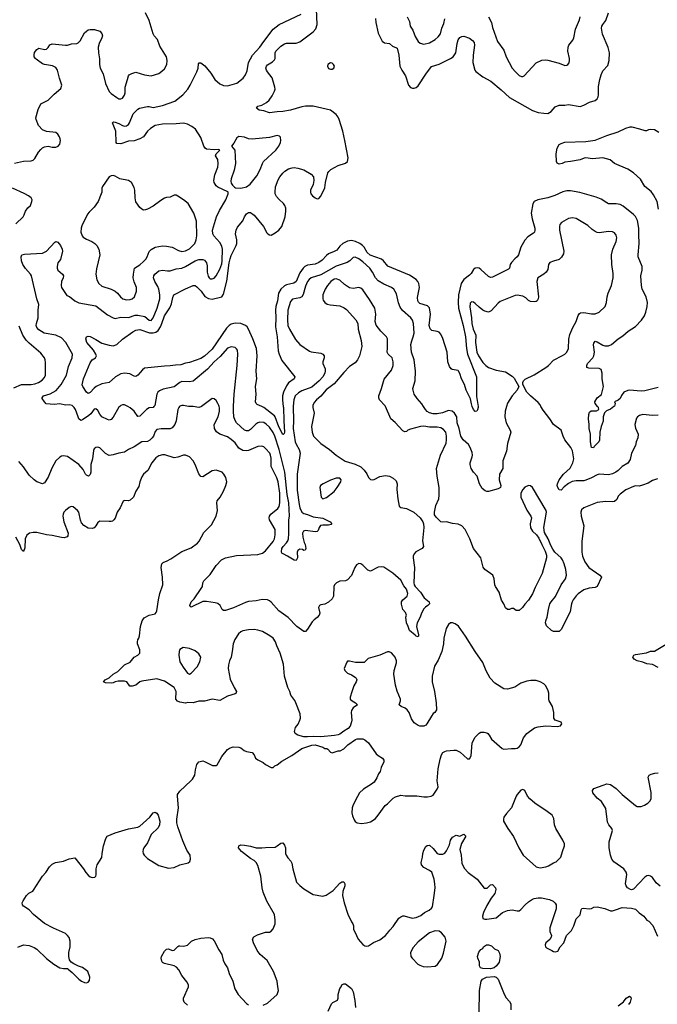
# Model space of a CAD drawing. Header units: inches. Extents: x 2001573 to 2220545, y 644482 to 846830.
# Tile 700 of 755: x 2172250 to 2178940, y 773727 to 784059. Entities that reach past the tile are written whole.
import ezdxf

# ---------------------------------------------------------------- set-up
doc = ezdxf.new("R2010")
doc.units = ezdxf.units.IN
doc.header["$MEASUREMENT"] = 0
doc.layers.add('C1777', color=7, linetype='Continuous')
doc.layers.add('C1778', color=7, linetype='Continuous')

msp = doc.modelspace()

# ---------------------------------------------------------------- linework, layer by layer
at = {"layer": 'C1777', "color": 5}
for points, elevation in [([(2173927, 780000), (2173918, 779990), (2173910, 779970), (2173890, 779850), (2173876, 779810), (2173850, 779775), (2173830, 779765), (2173735, 779765), (2173690, 779757), (2173670, 779737), (2173655, 779690), (2173641, 779670), (2173614, 779646), (2173590, 779634), (2173530, 779629), (2173450, 779575), (2173390, 779547), (2173350, 779521), (2173290, 779511), (2173230, 779491), (2173190, 779487), (2173150, 779506), (2173090, 779566), (2173070, 779574), (2173049, 779571), (2173030, 779556), (2173023, 779537), (2173014, 779450), (2172998, 779390), (2172998, 779310), (2172990, 779286), (2172971, 779269), (2172950, 779279), (2172940, 779290), (2172917, 779337), (2172869, 779390), (2172750, 779475), (2172710, 779483), (2172690, 779479), (2172670, 779469), (2172629, 779431), (2172586, 779354), (2172550, 779259), (2172510, 779199), (2172490, 779189), (2172430, 779210), (2172401, 779230), (2172350, 779280), (2172290, 779367), (2172241, 779421)], 360), ([(2173299, 780000), (2173290, 779992), (2173230, 779887), (2173210, 779865), (2173190, 779857), (2173170, 779862), (2173110, 779891), (2173090, 779918), (2173070, 779959), (2173050, 779975), (2173030, 779971), (2172996, 779924), (2172975, 779905), (2172910, 779859), (2172890, 779852), (2172871, 779871), (2172862, 779890), (2172836, 779970), (2172823, 779990), (2172811, 780000)], 340), ([(2173659, 780000), (2173650, 779991), (2173610, 779985), (2173579, 779970), (2173510, 779898), (2173490, 779894), (2173450, 779950), (2173410, 779987), (2173384, 780000)], 340), ([(2175326, 780000), (2175326, 779990), (2175340, 779930), (2175311, 779790), (2175320, 779730), (2175333, 779690), (2175410, 779610), (2175499, 779550), (2175570, 779490), (2175666, 779426), (2175770, 779396), (2175830, 779365), (2175865, 779330), (2175892, 779292), (2175910, 779256), (2175930, 779235), (2175950, 779231), (2175970, 779235), (2176030, 779264), (2176090, 779275), (2176130, 779270), (2176170, 779248), (2176199, 779219), (2176210, 779190), (2176207, 779130), (2176216, 779030), (2176233, 778953), (2176250, 778941), (2176310, 778930), (2176387, 778890), (2176451, 778831), (2176480, 778790), (2176488, 778770), (2176490, 778730), (2176476, 778590), (2176487, 778530), (2176472, 778508), (2176405, 778475), (2176388, 778452), (2176380, 778430), (2176379, 778410), (2176392, 778310), (2176385, 778150), (2176389, 778129), (2176401, 778110), (2176456, 778050), (2176493, 777993), (2176546, 777950), (2176551, 777930), (2176534, 777910), (2176507, 777893), (2176487, 777873), (2176461, 777819), (2176452, 777790), (2176421, 777730), (2176415, 777690), (2176435, 777605), (2176436, 777590), (2176430, 777582), (2176410, 777589), (2176401, 777601), (2176339, 777650), (2176327, 777690), (2176307, 777730), (2176301, 777790), (2176309, 777810), (2176298, 777838), (2176269, 777870), (2176256, 777924), (2176255, 777950), (2176269, 777971), (2176315, 778010), (2176323, 778037), (2176310, 778082), (2176279, 778119), (2176250, 778177), (2176167, 778250), (2176070, 778313), (2176050, 778318), (2176010, 778314), (2175930, 778272), (2175902, 778282), (2175850, 778336), (2175830, 778350), (2175809, 778351), (2175783, 778337), (2175768, 778312), (2175733, 778227), (2175690, 778182), (2175670, 778170), (2175610, 778168), (2175573, 778150), (2175552, 778130), (2175545, 778110), (2175542, 778010), (2175530, 777982), (2175490, 777946), (2175453, 777927), (2175410, 777919), (2175396, 777910), (2175387, 777890), (2175399, 777830), (2175391, 777810), (2175370, 777784), (2175339, 777761), (2175320, 777740), (2175270, 777663), (2175250, 777640), (2175230, 777638), (2175158, 777690), (2175066, 777786), (2174970, 777857), (2174890, 777946), (2174870, 777961), (2174850, 777970), (2174793, 777973), (2174730, 777960), (2174650, 777952), (2174618, 777942), (2174494, 777886), (2174410, 777858), (2174390, 777859), (2174374, 777870), (2174353, 777913), (2174330, 777933), (2174301, 777941), (2174210, 777955), (2174170, 777952), (2174050, 777895), (2174040, 777900), (2174036, 777910), (2174050, 777950), (2174080, 777980), (2174155, 778090), (2174167, 778110), (2174173, 778150), (2174183, 778170), (2174250, 778237), (2174310, 778331), (2174369, 778390), (2174410, 778410), (2174524, 778436), (2174750, 778448), (2174798, 778462), (2174830, 778485), (2174910, 778582), (2174922, 778610), (2174930, 778652), (2174929, 778709), (2174871, 778810), (2174866, 778830), (2174870, 778850), (2174884, 778870), (2174958, 778930), (2174971, 778950), (2174979, 778990), (2174978, 779090), (2174961, 779210), (2174948, 779250), (2174887, 779370), (2174890, 779458), (2174883, 779490), (2174873, 779510), (2174830, 779560), (2174810, 779576), (2174790, 779584), (2174750, 779579), (2174650, 779538), (2174630, 779535), (2174590, 779539), (2174550, 779564), (2174510, 779617), (2174470, 779655), (2174430, 779682), (2174350, 779711), (2174315, 779735), (2174295, 779770), (2174291, 779810), (2174332, 779890), (2174345, 779950), (2174345, 779985), (2174342, 780000)], 360), ([(2174157, 780000), (2174150, 779995), (2174130, 779990), (2174070, 780000), (2174060, 780000)], 360), ([(2175118, 780000), (2175123, 779850), (2175121, 779770), (2175141, 779630), (2175150, 779604), (2175181, 779550), (2175193, 779510), (2175161, 779290), (2175163, 779123), (2175182, 778970), (2175190, 778936), (2175210, 778890), (2175230, 778877), (2175270, 778867), (2175330, 778843), (2175430, 778829), (2175507, 778790), (2175526, 778770), (2175519, 778761), (2175490, 778754), (2175430, 778756), (2175407, 778750), (2175393, 778730), (2175382, 778698), (2175370, 778687), (2175350, 778684), (2175250, 778698), (2175228, 778692), (2175218, 778670), (2175220, 778630), (2175234, 778574), (2175246, 778550), (2175252, 778510), (2175250, 778498), (2175247, 778493), (2175230, 778490), (2175218, 778498), (2175190, 778504), (2175170, 778490), (2175160, 778470), (2175164, 778410), (2175150, 778385), (2175130, 778387), (2175059, 778430), (2175013, 778453), (2175002, 778462), (2174996, 778476), (2175001, 778510), (2175013, 778530), (2175051, 778570), (2175063, 778590), (2175069, 778611), (2175074, 778666), (2175074, 778810), (2175080, 778850), (2175075, 778990), (2175058, 779078), (2175032, 779312), (2174974, 779550), (2174928, 779690), (2174910, 779726), (2174870, 779784), (2174836, 779816), (2174810, 779831), (2174770, 779834), (2174750, 779828), (2174727, 779813), (2174670, 779759), (2174650, 779746), (2174630, 779744), (2174610, 779750), (2174526, 779830), (2174510, 779854), (2174497, 779890), (2174493, 779950), (2174495, 780000)], 340), ([(2175015, 780000), (2175017, 779990), (2175020, 779850), (2175030, 779730), (2175024, 779716), (2175013, 779707), (2175010, 779706), (2174970, 779787), (2174931, 779891), (2174922, 779902), (2174811, 779991), (2174791, 780000)], 320), ([(2178941, 779239), (2178890, 779223), (2178843, 779197), (2178786, 779174), (2178750, 779165), (2178710, 779167), (2178690, 779162), (2178610, 779124), (2178550, 779080), (2178530, 779060), (2178515, 779025), (2178490, 779003), (2178470, 778998), (2178398, 779002), (2178310, 778991), (2178170, 778936), (2178146, 778914), (2178139, 778890), (2178141, 778850), (2178168, 778748), (2178148, 778588), (2178150, 778470), (2178156, 778430), (2178179, 778370), (2178223, 778310), (2178339, 778230), (2178355, 778210), (2178309, 778111), (2178290, 778101), (2178226, 778094), (2178170, 778077), (2178110, 778034), (2178090, 778012), (2178057, 777970), (2178048, 777950), (2178041, 777930), (2178026, 777850), (2177936, 777664), (2177910, 777639), (2177850, 777639), (2177829, 777650), (2177779, 777699), (2177768, 777728), (2177770, 777750), (2177786, 777790), (2177798, 777870), (2177814, 777930), (2177825, 777950), (2177873, 778007), (2177930, 778128), (2177978, 778190), (2177987, 778230), (2177982, 778290), (2177963, 778350), (2177944, 778390), (2177930, 778412), (2177865, 778470), (2177843, 778503), (2177822, 778542), (2177794, 778610), (2177757, 778677), (2177750, 778730), (2177778, 778890), (2177774, 778910), (2177630, 779149), (2177610, 779169), (2177590, 779171), (2177550, 779152), (2177530, 779129), (2177510, 779090), (2177509, 779050), (2177570, 778911), (2177614, 778850), (2177619, 778830), (2177607, 778770), (2177610, 778726), (2177630, 778691), (2177673, 778653), (2177699, 778619), (2177727, 778550), (2177763, 778483), (2177778, 778438), (2177778, 778410), (2177731, 778249), (2177658, 778102), (2177630, 778033), (2177590, 777969), (2177550, 777925), (2177526, 777890), (2177490, 777858), (2177458, 777858), (2177430, 777879), (2177410, 777879), (2177390, 777869), (2177370, 777869), (2177347, 777887), (2177329, 777930), (2177306, 777966), (2177281, 778050), (2177243, 778110), (2177236, 778130), (2177229, 778190), (2177213, 778230), (2177130, 778289), (2177113, 778313), (2177087, 778410), (2177012, 778510), (2176973, 778610), (2176926, 778710), (2176890, 778746), (2176850, 778766), (2176790, 778772), (2176730, 778788), (2176690, 778785), (2176670, 778791), (2176619, 778839), (2176604, 778864), (2176603, 778890), (2176618, 778962), (2176647, 779030), (2176652, 779070), (2176651, 779150), (2176630, 779270), (2176625, 779350), (2176666, 779490), (2176725, 779615), (2176730, 779650), (2176730, 779690), (2176720, 779730), (2176698, 779758), (2176670, 779776), (2176630, 779784), (2176550, 779784), (2176490, 779794), (2176456, 779790), (2176350, 779763), (2176321, 779750), (2176310, 779739), (2176290, 779733), (2176270, 779746), (2176190, 779832), (2176144, 779870), (2176089, 780000)], 360), ([(2177357, 780000), (2177344, 779950), (2177342, 779890), (2177355, 779830), (2177396, 779750), (2177402, 779730), (2177367, 779610), (2177357, 779530), (2177321, 779430), (2177318, 779350), (2177285, 779290), (2177281, 779230), (2177297, 779170), (2177295, 779150), (2177270, 779136), (2177170, 779107), (2177150, 779109), (2177135, 779115), (2177101, 779141), (2177076, 779190), (2177051, 779270), (2177010, 779309), (2176988, 779348), (2176975, 779390), (2176977, 779410), (2176999, 779470), (2177002, 779490), (2176998, 779518), (2176977, 779570), (2176960, 779600), (2176904, 779650), (2176879, 779690), (2176860, 779770), (2176840, 779830), (2176836, 779890), (2176814, 779930), (2176787, 779950), (2176750, 779957), (2176685, 779935), (2176630, 779924), (2176590, 779922), (2176550, 779932), (2176527, 779947), (2176508, 779968), (2176487, 780000)], 340), ([(2177059, 780000), (2177060, 779990), (2177055, 779965), (2177048, 779952), (2177030, 779949), (2177010, 779970), (2176999, 780000)], 320), ([(2178950, 779908), (2178890, 779905), (2178790, 779916), (2178753, 779907), (2178731, 779890), (2178723, 779877), (2178706, 779810), (2178712, 779772), (2178738, 779710), (2178735, 779670), (2178720, 779630), (2178711, 779589), (2178670, 779510), (2178655, 779445), (2178630, 779404), (2178570, 779370), (2178530, 779328), (2178506, 779310), (2178470, 779292), (2178430, 779282), (2178330, 779288), (2178310, 779284), (2178250, 779250), (2178190, 779225), (2178170, 779220), (2178090, 779218), (2178048, 779212), (2178007, 779193), (2177963, 779157), (2177930, 779121), (2177910, 779127), (2177895, 779150), (2177890, 779170), (2177892, 779190), (2177911, 779230), (2177956, 779290), (2178026, 779354), (2178054, 779410), (2178063, 779450), (2178050, 779535), (2178032, 779570), (2177971, 779650), (2177951, 779690), (2177931, 779751), (2177850, 779812), (2177811, 779871), (2177741, 779961), (2177719, 780000)], 340), ([(2178484, 780000), (2178450, 779973), (2178407, 779953), (2178385, 779935), (2178372, 779890), (2178373, 779847), (2178350, 779790), (2178339, 779730), (2178335, 779645), (2178328, 779630), (2178279, 779581), (2178270, 779566), (2178250, 779568), (2178241, 779630), (2178241, 779710), (2178227, 779770), (2178226, 779810), (2178218, 779870), (2178223, 779917), (2178230, 779942), (2178246, 779954), (2178304, 779956), (2178326, 779970), (2178324, 779990), (2178314, 780000)], 320), ([(2172230, 774325), (2172290, 774351), (2172350, 774343), (2172403, 774323), (2172430, 774307), (2172530, 774206), (2172608, 774148), (2172670, 774111), (2172710, 774101), (2172750, 774101), (2172757, 774097), (2172801, 774061), (2172871, 773990), (2172898, 773970), (2172930, 773955), (2172950, 773951), (2172970, 773958), (2172982, 773978), (2172986, 774010), (2172965, 774070), (2172910, 774113), (2172867, 774127), (2172818, 774150), (2172789, 774169), (2172774, 774194), (2172764, 774230), (2172764, 774270), (2172779, 774330), (2172781, 774390), (2172770, 774429), (2172753, 774450), (2172730, 774470), (2172604, 774524), (2172510, 774575), (2172394, 774670), (2172350, 774719), (2172290, 774755), (2172279, 774770), (2172277, 774790), (2172286, 774814), (2172322, 774870), (2172346, 774894), (2172386, 774914), (2172396, 774924), (2172489, 775070), (2172524, 775110), (2172563, 775170), (2172590, 775197), (2172626, 775214), (2172710, 775230), (2172768, 775252), (2172830, 775264), (2172919, 775150), (2172943, 775110), (2172970, 775081), (2172990, 775066), (2173010, 775058), (2173039, 775061), (2173049, 775071), (2173054, 775086), (2173054, 775150), (2173064, 775190), (2173112, 775268), (2173115, 775310), (2173130, 775390), (2173154, 775466), (2173169, 775490), (2173250, 775525), (2173390, 775567), (2173490, 775585), (2173510, 775597), (2173615, 775690), (2173650, 775737), (2173670, 775743), (2173690, 775731), (2173704, 775710), (2173721, 775650), (2173717, 775610), (2173703, 775577), (2173631, 775509), (2173590, 775422), (2173554, 775370), (2173545, 775350), (2173542, 775330), (2173546, 775310), (2173557, 775290), (2173590, 775256), (2173710, 775182), (2173810, 775156), (2173870, 775164), (2173930, 775191), (2174018, 775210), (2174034, 775226), (2174042, 775250), (2174037, 775290), (2174005, 775345), (2173963, 775443), (2173908, 775588), (2173899, 775630), (2173897, 775670), (2173917, 775790), (2173904, 775910), (2173907, 775930), (2173930, 775964), (2174047, 776070), (2174062, 776090), (2174086, 776130), (2174094, 776186), (2174110, 776242), (2174129, 776271), (2174170, 776281), (2174190, 776276), (2174274, 776234), (2174310, 776231), (2174321, 776239), (2174337, 776263), (2174372, 776328), (2174430, 776399), (2174450, 776415), (2174490, 776427), (2174550, 776424), (2174570, 776417), (2174606, 776390), (2174630, 776379), (2174688, 776368), (2174710, 776345), (2174725, 776310), (2174750, 776291), (2174803, 776263), (2174830, 776242), (2174890, 776212), (2174910, 776212), (2174928, 776230), (2174950, 776241), (2175001, 776279), (2175104, 776336), (2175210, 776411), (2175314, 776446), (2175350, 776451), (2175430, 776425), (2175450, 776412), (2175471, 776411), (2175484, 776404), (2175512, 776372), (2175530, 776365), (2175590, 776386), (2175612, 776388), (2175650, 776407), (2175692, 776448), (2175774, 776506), (2175792, 776512), (2175850, 776511), (2175870, 776501), (2175910, 776471), (2175990, 776355), (2176010, 776337), (2176056, 776310), (2176071, 776290), (2176071, 776270), (2176043, 776210), (2176031, 776170), (2176015, 776145), (2175998, 776102), (2175970, 776058), (2175943, 776037), (2175856, 775984), (2175815, 775945), (2175773, 775870), (2175746, 775810), (2175738, 775790), (2175736, 775736), (2175743, 775703), (2175761, 775661), (2175770, 775646), (2175790, 775631), (2175837, 775623), (2175889, 775631), (2175930, 775643), (2175950, 775651), (2175982, 775678), (2176013, 775710), (2176086, 775814), (2176108, 775830), (2176169, 775891), (2176194, 775905), (2176250, 775920), (2176296, 775916), (2176416, 775916), (2176490, 775905), (2176530, 775905), (2176569, 775911), (2176590, 775921), (2176630, 775983), (2176641, 776010), (2176630, 776070), (2176641, 776199), (2176662, 776298), (2176677, 776343), (2176690, 776368), (2176710, 776381), (2176730, 776385), (2176806, 776394), (2176830, 776392), (2176872, 776371), (2176950, 776301), (2176970, 776303), (2176987, 776333), (2176996, 776470), (2177030, 776531), (2177070, 776573), (2177090, 776582), (2177123, 776583), (2177150, 776577), (2177161, 776570), (2177177, 776550), (2177199, 776510), (2177311, 776411), (2177330, 776405), (2177410, 776412), (2177450, 776410), (2177470, 776415), (2177490, 776428), (2177510, 776450), (2177537, 776523), (2177570, 776567), (2177653, 776627), (2177690, 776637), (2177768, 776648), (2177890, 776641), (2177926, 776650), (2177938, 776670), (2177930, 776686), (2177869, 776709), (2177855, 776730), (2177853, 776790), (2177841, 776850), (2177807, 776910), (2177801, 776930), (2177801, 776990), (2177796, 777016), (2177769, 777069), (2177749, 777090), (2177712, 777112), (2177670, 777124), (2177614, 777126), (2177570, 777116), (2177510, 777095), (2177445, 777055), (2177370, 777033), (2177330, 777037), (2177235, 777095), (2177186, 777150), (2177145, 777225), (2177110, 777315), (2177029, 777429), (2176929, 777590), (2176853, 777693), (2176818, 777718), (2176790, 777730), (2176770, 777730), (2176750, 777712), (2176726, 777670), (2176700, 777570), (2176698, 777510), (2176681, 777430), (2176642, 777338), (2176604, 777276), (2176579, 777170), (2176578, 777110), (2176601, 777010), (2176621, 776890), (2176622, 776818), (2176606, 776790), (2176590, 776778), (2176570, 776750), (2176523, 776670), (2176510, 776656), (2176490, 776647), (2176450, 776647), (2176430, 776653), (2176390, 776679), (2176362, 776722), (2176335, 776790), (2176316, 776816), (2176294, 776834), (2176253, 776853), (2176232, 776870), (2176244, 776910), (2176245, 776930), (2176212, 777012), (2176194, 777074), (2176175, 777190), (2176180, 777230), (2176203, 777310), (2176205, 777330), (2176190, 777369), (2176174, 777390), (2176150, 777415), (2176127, 777427), (2176110, 777425), (2176030, 777392), (2175906, 777354), (2175865, 777315), (2175774, 777314), (2175710, 777329), (2175690, 777328), (2175682, 777318), (2175656, 777250), (2175661, 777230), (2175690, 777201), (2175730, 777185), (2175770, 777161), (2175781, 777150), (2175787, 777130), (2175781, 777110), (2175757, 777070), (2175735, 777005), (2175719, 776950), (2175719, 776930), (2175737, 776910), (2175775, 776890), (2175795, 776870), (2175750, 776837), (2175730, 776810), (2175728, 776790), (2175736, 776710), (2175733, 776690), (2175716, 776644), (2175698, 776622), (2175650, 776593), (2175610, 776561), (2175590, 776553), (2175553, 776547), (2175410, 776533), (2175330, 776537), (2175270, 776532), (2175230, 776535), (2175168, 776550), (2175142, 776570), (2175135, 776590), (2175145, 776630), (2175173, 776667), (2175191, 776709), (2175197, 776730), (2175194, 776774), (2175149, 776890), (2175136, 776916), (2175096, 776970), (2175083, 777010), (2175062, 777050), (2175030, 777170), (2175017, 777297), (2174982, 777410), (2174947, 777490), (2174935, 777530), (2174908, 777568), (2174874, 777594), (2174799, 777639), (2174750, 777654), (2174710, 777658), (2174650, 777655), (2174590, 777646), (2174570, 777636), (2174546, 777614), (2174506, 777554), (2174490, 777510), (2174481, 777430), (2174469, 777371), (2174450, 777330), (2174440, 777290), (2174436, 777250), (2174458, 777138), (2174499, 777050), (2174524, 777010), (2174523, 776997), (2174521, 776990), (2174510, 776983), (2174430, 776960), (2174350, 776915), (2174270, 776927), (2174190, 776906), (2174130, 776909), (2174071, 776889), (2174013, 776893), (2173990, 776887), (2173930, 776898), (2173907, 776907), (2173887, 776930), (2173890, 777010), (2173870, 777050), (2173770, 777119), (2173690, 777143), (2173530, 777119), (2173510, 777110), (2173470, 777076), (2173430, 777064), (2173406, 777066), (2173374, 777110), (2173350, 777119), (2173283, 777117), (2173252, 777110), (2173230, 777099), (2173210, 777098), (2173150, 777101), (2173130, 777109), (2173145, 777130), (2173190, 777151), (2173230, 777191), (2173281, 777219), (2173351, 777289), (2173410, 777318), (2173452, 777368), (2173490, 777391), (2173509, 777410), (2173510, 777448), (2173487, 777510), (2173486, 777530), (2173489, 777550), (2173501, 777570), (2173507, 777593), (2173518, 777690), (2173534, 777750), (2173557, 777783), (2173610, 777809), (2173670, 777825), (2173682, 777838), (2173690, 777856), (2173706, 777970), (2173722, 778038), (2173752, 778130), (2173748, 778210), (2173735, 778310), (2173740, 778350), (2173756, 778364), (2173799, 778381), (2173837, 778403), (2173950, 778479), (2174050, 778516), (2174116, 778564), (2174134, 778586), (2174183, 778677), (2174261, 778759), (2174311, 778850), (2174324, 778910), (2174317, 778990), (2174323, 779010), (2174352, 779048), (2174390, 779110), (2174412, 779170), (2174422, 779210), (2174413, 779253), (2174392, 779290), (2174373, 779310), (2174310, 779332), (2174270, 779326), (2174170, 779261), (2174150, 779265), (2174130, 779294), (2174092, 779392), (2174070, 779429), (2174030, 779470), (2173990, 779489), (2173969, 779489), (2173910, 779468), (2173870, 779462), (2173772, 779492), (2173750, 779492), (2173710, 779482), (2173678, 779461), (2173637, 779410), (2173593, 779327), (2173550, 779290), (2173530, 779261), (2173511, 779210), (2173500, 779160), (2173468, 779110), (2173443, 779050), (2173410, 779016), (2173390, 779010), (2173350, 779015), (2173335, 779005), (2173304, 778936), (2173271, 778890), (2173250, 778829), (2173239, 778810), (2173222, 778798), (2173210, 778792), (2173190, 778792), (2173090, 778798), (2173070, 778783), (2173050, 778749), (2173030, 778727), (2173010, 778718), (2172970, 778723), (2172924, 778750), (2172899, 778779), (2172887, 778807), (2172870, 778890), (2172856, 778910), (2172810, 778948), (2172790, 778951), (2172770, 778941), (2172730, 778910), (2172714, 778890), (2172706, 778870), (2172704, 778850), (2172714, 778790), (2172759, 778670), (2172756, 778644), (2172747, 778633), (2172717, 778623), (2172690, 778624), (2172590, 778646), (2172530, 778652), (2172430, 778677), (2172390, 778678), (2172351, 778670), (2172326, 778650), (2172306, 778610), (2172305, 778515), (2172290, 778478), (2172270, 778498), (2172253, 778550), (2172210, 778630)], 380), ([(2178950, 777261), (2178890, 777293), (2178830, 777301), (2178790, 777316), (2178730, 777330), (2178697, 777350), (2178684, 777370), (2178695, 777390), (2178710, 777397), (2178826, 777414), (2178870, 777431), (2178910, 777434), (2178930, 777442), (2179033, 777507)], 360), ([(2178970, 774965), (2178930, 775002), (2178890, 775058), (2178870, 775072), (2178850, 775078), (2178830, 775074), (2178810, 775061), (2178690, 774935), (2178670, 774927), (2178658, 774930), (2178629, 774950), (2178613, 774970), (2178608, 774990), (2178620, 775090), (2178615, 775115), (2178589, 775149), (2178483, 775223), (2178463, 775250), (2178448, 775290), (2178436, 775370), (2178435, 775430), (2178469, 775550), (2178464, 775570), (2178431, 775611), (2178418, 775638), (2178400, 775780), (2178354, 775854), (2178309, 775890), (2178265, 775945), (2178259, 775970), (2178275, 775990), (2178373, 776027), (2178410, 776039), (2178450, 776033), (2178510, 775992), (2178570, 775928), (2178710, 775814), (2178730, 775802), (2178770, 775803), (2178805, 775815), (2178841, 775839), (2178861, 775859), (2178876, 775884), (2178875, 775950), (2178844, 776110), (2178854, 776130), (2178877, 776143), (2178913, 776153), (2178950, 776155)], 360), ([(2174803, 773717), (2174850, 773737), (2174953, 773830), (2174967, 773870), (2174957, 773910), (2174952, 773970), (2174912, 774072), (2174848, 774188), (2174773, 774250), (2174743, 774290), (2174703, 774370), (2174693, 774410), (2174706, 774434), (2174745, 774455), (2174830, 774483), (2174870, 774484), (2174890, 774495), (2174910, 774519), (2174930, 774570), (2174932, 774610), (2174922, 774670), (2174844, 774810), (2174803, 774903), (2174793, 774950), (2174780, 775070), (2174750, 775182), (2174730, 775215), (2174710, 775235), (2174670, 775255), (2174577, 775330), (2174559, 775350), (2174545, 775370), (2174549, 775390), (2174570, 775399), (2174610, 775397), (2174670, 775387), (2174730, 775368), (2174790, 775367), (2174830, 775373), (2174930, 775377), (2174952, 775388), (2174990, 775416), (2175010, 775422), (2175030, 775398), (2175039, 775370), (2175039, 775310), (2175045, 775290), (2175062, 775262), (2175096, 775230), (2175107, 775207), (2175116, 775150), (2175156, 775010), (2175190, 774973), (2175230, 774940), (2175330, 774880), (2175430, 774863), (2175467, 774873), (2175539, 774921), (2175610, 774999), (2175630, 775011), (2175650, 775011), (2175661, 774990), (2175661, 774970), (2175639, 774910), (2175636, 774870), (2175653, 774790), (2175693, 774673), (2175730, 774591), (2175746, 774570), (2175751, 774550), (2175751, 774510), (2175768, 774488), (2175802, 774410), (2175850, 774354), (2175870, 774342), (2175890, 774337), (2175910, 774339), (2175964, 774376), (2176030, 774403), (2176089, 774450), (2176125, 774490), (2176134, 774506), (2176170, 774542), (2176229, 774630), (2176250, 774646), (2176270, 774656), (2176285, 774655), (2176369, 774631), (2176410, 774636), (2176460, 774660), (2176499, 774690), (2176546, 774714), (2176570, 774734), (2176580, 774750), (2176600, 774870), (2176608, 774950), (2176607, 774990), (2176599, 775039), (2176573, 775113), (2176551, 775131), (2176490, 775161), (2176466, 775190), (2176464, 775216), (2176478, 775270), (2176479, 775310), (2176490, 775345), (2176510, 775381), (2176527, 775393), (2176550, 775395), (2176590, 775363), (2176629, 775309), (2176650, 775302), (2176690, 775301), (2176710, 775311), (2176730, 775336), (2176761, 775399), (2176770, 775450), (2176790, 775479), (2176830, 775503), (2176870, 775491), (2176911, 775511), (2176931, 775490), (2176885, 775415), (2176868, 775350), (2176884, 775290), (2176889, 775209), (2176914, 775154), (2176954, 775110), (2177050, 775040), (2177125, 774945), (2177154, 774946), (2177190, 774981), (2177210, 774984), (2177242, 774950), (2177245, 774930), (2177235, 774890), (2177198, 774842), (2177150, 774765), (2177115, 774690), (2177106, 774650), (2177110, 774627), (2177130, 774620), (2177150, 774621), (2177250, 774633), (2177315, 774690), (2177370, 774712), (2177418, 774719), (2177470, 774708), (2177490, 774709), (2177510, 774720), (2177554, 774770), (2177590, 774802), (2177630, 774830), (2177650, 774837), (2177690, 774845), (2177725, 774845), (2177810, 774828), (2177848, 774808), (2177868, 774788), (2177878, 774770), (2177880, 774730), (2177813, 774530), (2177812, 774490), (2177830, 774450), (2177827, 774430), (2177812, 774408), (2177771, 774370), (2177762, 774350), (2177767, 774330), (2177779, 774319), (2177833, 774293), (2177850, 774281), (2177870, 774276), (2177895, 774285), (2177921, 774330), (2177959, 774370), (2177989, 774450), (2178040, 774500), (2178066, 774550), (2178090, 774622), (2178130, 774665), (2178143, 774717), (2178149, 774731), (2178163, 774737), (2178230, 774727), (2178250, 774731), (2178273, 774747), (2178310, 774751), (2178390, 774731), (2178450, 774708), (2178470, 774708), (2178503, 774717), (2178570, 774742), (2178670, 774736), (2178710, 774725), (2178750, 774686), (2178798, 774650), (2178831, 774611), (2178850, 774598), (2178893, 774553), (2178941, 774441)], 360), ([(2174010, 773719), (2173977, 773750), (2173970, 773770), (2173970, 773790), (2174021, 773910), (2174021, 773930), (2174004, 773964), (2173952, 774030), (2173918, 774090), (2173896, 774116), (2173870, 774132), (2173770, 774156), (2173747, 774167), (2173740, 774180), (2173735, 774210), (2173739, 774230), (2173770, 774284), (2173790, 774305), (2173810, 774310), (2173850, 774290), (2173870, 774296), (2173910, 774334), (2173921, 774339), (2173930, 774342), (2173970, 774336), (2174010, 774348), (2174051, 774389), (2174090, 774406), (2174150, 774421), (2174230, 774428), (2174250, 774424), (2174272, 774412), (2174290, 774391), (2174338, 774298), (2174371, 774251), (2174384, 774190), (2174403, 774150), (2174432, 774110), (2174447, 774050), (2174485, 773970), (2174507, 773890), (2174544, 773830), (2174630, 773735), (2174650, 773720)], 360), ([(2177070, 773630), (2177074, 773870), (2177092, 773968), (2177105, 773990), (2177149, 774011), (2177230, 774018), (2177251, 774011), (2177271, 773991), (2177333, 773833), (2177355, 773795), (2177390, 773755), (2177403, 773730), (2177405, 773670)], 340), ([(2175485, 773655), (2175521, 773730), (2175534, 773746), (2175584, 773770), (2175592, 773790), (2175590, 773830), (2175610, 773891), (2175624, 773910), (2175630, 773930), (2175650, 773942), (2175670, 773942), (2175730, 773891), (2175750, 773858), (2175767, 773767), (2175773, 773693)], 340), ([(2178530, 773711), (2178586, 773754), (2178615, 773790), (2178650, 773812), (2178662, 773802), (2178665, 773790), (2178656, 773750), (2178637, 773723)], 340)]:
    msp.add_lwpolyline(points, dxfattribs=dict(at, elevation=elevation))
for points, elevation in [([(2175610, 779249), (2175570, 779246), (2175510, 779227), (2175435, 779190), (2175407, 779170), (2175399, 779150), (2175414, 779050), (2175430, 779031), (2175470, 779045), (2175550, 779109), (2175582, 779150), (2175619, 779210), (2175624, 779230)], 360), ([(2173966, 777470), (2173931, 777450), (2173922, 777430), (2173918, 777390), (2173930, 777321), (2173964, 777264), (2174010, 777202), (2174030, 777192), (2174050, 777202), (2174111, 777269), (2174139, 777321), (2174150, 777370), (2174130, 777406), (2174090, 777435), (2174030, 777462)], 380), ([(2177530, 775981), (2177510, 775973), (2177471, 775930), (2177459, 775910), (2177411, 775790), (2177359, 775730), (2177331, 775690), (2177325, 775670), (2177326, 775650), (2177371, 775570), (2177430, 775486), (2177486, 775370), (2177533, 775290), (2177669, 775169), (2177710, 775160), (2177770, 775168), (2177800, 775180), (2177850, 775211), (2177878, 775222), (2177929, 775270), (2177944, 775330), (2177967, 775390), (2177967, 775410), (2177950, 775450), (2177875, 775570), (2177863, 775610), (2177855, 775675), (2177836, 775710), (2177786, 775750), (2177657, 775837), (2177603, 775883), (2177579, 775910), (2177550, 775969)], 380), ([(2176610, 774499), (2176550, 774476), (2176430, 774381), (2176377, 774323), (2176349, 774270), (2176354, 774230), (2176368, 774210), (2176429, 774149), (2176450, 774137), (2176485, 774125), (2176530, 774119), (2176610, 774126), (2176635, 774145), (2176678, 774210), (2176697, 774263), (2176724, 774390), (2176715, 774430), (2176676, 774476), (2176650, 774493)], 360), ([(2177190, 774098), (2177110, 774101), (2177085, 774110), (2177073, 774130), (2177073, 774170), (2177058, 774210), (2177055, 774230), (2177066, 774274), (2177090, 774302), (2177108, 774312), (2177118, 774330), (2177148, 774350), (2177170, 774350), (2177199, 774339), (2177231, 774310), (2177270, 774291), (2177284, 774264), (2177292, 774230), (2177280, 774170), (2177253, 774130), (2177230, 774110)], 340)]:
    msp.add_lwpolyline(points, close=True, dxfattribs=dict(at, elevation=elevation))
at = {"layer": 'C1778', "color": 5}
for points, elevation in [([(2172194, 782554), (2172290, 782573), (2172370, 782577), (2172390, 782585), (2172410, 782602), (2172448, 782670), (2172470, 782698), (2172490, 782714), (2172510, 782725), (2172550, 782730), (2172590, 782722), (2172630, 782720), (2172653, 782730), (2172670, 782752), (2172677, 782790), (2172675, 782810), (2172669, 782830), (2172650, 782859), (2172630, 782874), (2172530, 782884), (2172490, 782903), (2172448, 782948), (2172421, 783010), (2172419, 783030), (2172443, 783117), (2172470, 783177), (2172547, 783213), (2172610, 783277), (2172682, 783338), (2172693, 783370), (2172666, 783446), (2172648, 783528), (2172630, 783557), (2172593, 783573), (2172510, 783588), (2172490, 783597), (2172423, 783643), (2172414, 783650), (2172403, 783670), (2172401, 783690), (2172406, 783714), (2172430, 783747), (2172450, 783759), (2172510, 783745), (2172530, 783748), (2172550, 783767), (2172565, 783795), (2172590, 783807), (2172730, 783791), (2172750, 783793), (2172793, 783807), (2172850, 783810), (2172865, 783815), (2172883, 783837), (2172930, 783920), (2172950, 783940), (2172970, 783952), (2172990, 783956), (2173036, 783956), (2173090, 783937), (2173113, 783913), (2173117, 783890), (2173113, 783870), (2173083, 783810), (2173074, 783770), (2173075, 783710), (2173087, 783647), (2173087, 783590), (2173095, 783550), (2173124, 783490), (2173150, 783390), (2173190, 783306), (2173210, 783283), (2173270, 783242), (2173290, 783230), (2173310, 783228), (2173330, 783237), (2173350, 783265), (2173356, 783290), (2173356, 783350), (2173382, 783430), (2173390, 783470), (2173400, 783480), (2173425, 783495), (2173470, 783508), (2173560, 783480), (2173630, 783470), (2173710, 783495), (2173743, 783517), (2173770, 783543), (2173795, 783590), (2173799, 783630), (2173791, 783670), (2173721, 783781), (2173696, 783850), (2173661, 783890), (2173650, 783910), (2173607, 784050), (2173571, 784131)], 360), ([(2172811, 780000), (2172799, 780010), (2172770, 780017), (2172730, 780014), (2172670, 780027), (2172610, 780020), (2172529, 780029), (2172510, 780048), (2172485, 780085), (2172484, 780090), (2172499, 780110), (2172570, 780134), (2172631, 780169), (2172686, 780230), (2172742, 780330), (2172761, 780419), (2172800, 780510), (2172804, 780550), (2172735, 780670), (2172690, 780720), (2172630, 780747), (2172508, 780768), (2172450, 780805), (2172430, 780830), (2172424, 780850), (2172426, 780870), (2172442, 780930), (2172443, 781010), (2172452, 781070), (2172428, 781130), (2172374, 781370), (2172362, 781390), (2172310, 781447), (2172282, 781490), (2172270, 781530), (2172265, 781570), (2172274, 781590), (2172300, 781600), (2172490, 781608), (2172530, 781630), (2172617, 781723), (2172630, 781731), (2172650, 781723), (2172679, 781690), (2172696, 781650), (2172699, 781630), (2172678, 781542), (2172650, 781508), (2172642, 781470), (2172643, 781450), (2172650, 781432), (2172699, 781390), (2172711, 781370), (2172707, 781350), (2172688, 781312), (2172686, 781270), (2172690, 781247), (2172730, 781184), (2172746, 781166), (2172773, 781153), (2172830, 781108), (2172870, 781086), (2173050, 781057), (2173170, 780963), (2173230, 780930), (2173250, 780924), (2173310, 780937), (2173390, 780934), (2173463, 780957), (2173490, 780959), (2173563, 780943), (2173610, 780907), (2173630, 780903), (2173650, 780930), (2173692, 781030), (2173719, 781130), (2173720, 781170), (2173710, 781230), (2173699, 781259), (2173668, 781310), (2173654, 781350), (2173656, 781370), (2173667, 781390), (2173710, 781423), (2173750, 781430), (2173802, 781422), (2173830, 781424), (2173890, 781445), (2173950, 781452), (2173990, 781468), (2174092, 781528), (2174130, 781541), (2174170, 781544), (2174190, 781534), (2174209, 781509), (2174216, 781476), (2174218, 781410), (2174228, 781368), (2174239, 781350), (2174250, 781341), (2174270, 781339), (2174290, 781347), (2174312, 781370), (2174350, 781441), (2174370, 781498), (2174375, 781530), (2174378, 781650), (2174370, 781682), (2174350, 781722), (2174286, 781790), (2174277, 781810), (2174274, 781850), (2174314, 781990), (2174345, 782055), (2174412, 782170), (2174439, 782230), (2174438, 782250), (2174434, 782254), (2174330, 782303), (2174310, 782317), (2174290, 782350), (2174287, 782370), (2174298, 782430), (2174328, 782510), (2174333, 782547), (2174328, 782590), (2174306, 782630), (2174313, 782650), (2174349, 782690), (2174335, 782695), (2174290, 782692), (2174210, 782701), (2174197, 782710), (2174182, 782730), (2174150, 782823), (2174093, 782910), (2174057, 782937), (2174010, 782963), (2173970, 782973), (2173890, 782965), (2173750, 782964), (2173670, 782950), (2173622, 782918), (2173591, 782890), (2173549, 782831), (2173510, 782810), (2173450, 782788), (2173390, 782784), (2173310, 782757), (2173270, 782759), (2173263, 782770), (2173258, 782890), (2173225, 782975), (2173234, 782986), (2173250, 782985), (2173290, 782971), (2173330, 782947), (2173350, 782941), (2173370, 782945), (2173390, 782960), (2173402, 782978), (2173440, 783070), (2173490, 783120), (2173507, 783130), (2173590, 783148), (2173610, 783147), (2173650, 783136), (2173750, 783157), (2173876, 783204), (2173960, 783270), (2174015, 783330), (2174040, 783370), (2174110, 783510), (2174121, 783550), (2174125, 783595), (2174134, 783606), (2174150, 783607), (2174193, 783573), (2174257, 783496), (2174298, 783430), (2174350, 783386), (2174390, 783369), (2174430, 783363), (2174530, 783393), (2174594, 783446), (2174619, 783481), (2174637, 783523), (2174652, 783608), (2174692, 783688), (2174770, 783770), (2174810, 783830), (2174910, 783958), (2174973, 784007), (2175204, 784116)], 340), ([(2174791, 780000), (2174741, 780021), (2174732, 780030), (2174723, 780050), (2174730, 780130), (2174725, 780210), (2174738, 780290), (2174731, 780370), (2174740, 780530), (2174733, 780607), (2174697, 780710), (2174650, 780812), (2174635, 780835), (2174618, 780850), (2174570, 780871), (2174510, 780875), (2174470, 780863), (2174448, 780850), (2174419, 780821), (2174270, 780603), (2174190, 780528), (2174150, 780504), (2174030, 780460), (2173990, 780455), (2173942, 780438), (2173885, 780435), (2173830, 780425), (2173770, 780424), (2173559, 780401), (2173537, 780383), (2173490, 780330), (2173470, 780316), (2173450, 780319), (2173404, 780344), (2173350, 780350), (2173310, 780344), (2173256, 780310), (2173190, 780252), (2173110, 780237), (2173053, 780210), (2173030, 780191), (2172990, 780146), (2172970, 780137), (2172950, 780150), (2172912, 780210), (2172907, 780227), (2172918, 780290), (2172990, 780459), (2173010, 780488), (2173047, 780510), (2173057, 780530), (2173050, 780550), (2173025, 780590), (2172956, 780670), (2172943, 780710), (2172950, 780731), (2172970, 780739), (2172990, 780736), (2173050, 780703), (2173110, 780663), (2173190, 780642), (2173230, 780637), (2173270, 780652), (2173330, 780705), (2173437, 780783), (2173470, 780802), (2173510, 780808), (2173613, 780773), (2173650, 780772), (2173680, 780780), (2173702, 780798), (2173726, 780834), (2173743, 780870), (2173770, 780950), (2173824, 781036), (2173842, 781078), (2173857, 781143), (2173868, 781172), (2173990, 781236), (2174070, 781270), (2174090, 781269), (2174110, 781256), (2174154, 781210), (2174194, 781154), (2174230, 781132), (2174270, 781127), (2174370, 781149), (2174390, 781179), (2174424, 781316), (2174448, 781508), (2174458, 781550), (2174470, 781584), (2174523, 781690), (2174528, 781710), (2174528, 781750), (2174516, 781810), (2174520, 781850), (2174537, 781883), (2174592, 781948), (2174610, 781991), (2174630, 782022), (2174650, 782035), (2174670, 782035), (2174710, 782007), (2174807, 781890), (2174842, 781822), (2174852, 781810), (2174870, 781800), (2174890, 781799), (2174930, 781821), (2174970, 781851), (2175001, 781890), (2175034, 781990), (2175044, 782050), (2175042, 782082), (2175032, 782110), (2175017, 782130), (2174971, 782171), (2174943, 782203), (2174932, 782230), (2174930, 782250), (2174935, 782305), (2174961, 782379), (2174978, 782410), (2175010, 782447), (2175033, 782470), (2175070, 782493), (2175110, 782505), (2175130, 782506), (2175170, 782500), (2175230, 782482), (2175310, 782439), (2175334, 782410), (2175338, 782370), (2175330, 782330), (2175303, 782270), (2175300, 782250), (2175304, 782230), (2175322, 782210), (2175350, 782190), (2175370, 782180), (2175390, 782181), (2175410, 782206), (2175450, 782296), (2175458, 782350), (2175484, 782450), (2175493, 782467), (2175515, 782485), (2175590, 782528), (2175668, 782552), (2175688, 782571), (2175695, 782610), (2175663, 782790), (2175639, 782890), (2175601, 783010), (2175590, 783036), (2175570, 783063), (2175512, 783110), (2175330, 783151), (2175270, 783150), (2175250, 783153), (2175210, 783146), (2175090, 783108), (2175010, 783095), (2174950, 783093), (2174870, 783082), (2174810, 783102), (2174761, 783110), (2174735, 783130), (2174749, 783150), (2174790, 783163), (2174838, 783190), (2174867, 783213), (2174900, 783260), (2174925, 783310), (2174930, 783330), (2174928, 783350), (2174899, 783450), (2174850, 783510), (2174838, 783530), (2174833, 783550), (2174839, 783570), (2174850, 783584), (2174903, 783617), (2174924, 783636), (2174930, 783650), (2174931, 783710), (2174939, 783730), (2174990, 783781), (2175030, 783806), (2175050, 783813), (2175150, 783814), (2175190, 783827), (2175330, 783930), (2175356, 783964), (2175372, 784010), (2175363, 784170)], 320), ([(2175984, 784070), (2175986, 784030), (2176010, 783918), (2176053, 783833), (2176077, 783817), (2176131, 783810), (2176161, 783781), (2176205, 783765), (2176210, 783759), (2176228, 783688), (2176240, 783570), (2176258, 783530), (2176297, 783470), (2176329, 783370), (2176350, 783347), (2176370, 783339), (2176390, 783340), (2176410, 783347), (2176430, 783363), (2176512, 783488), (2176572, 783568), (2176650, 783592), (2176770, 783650), (2176799, 783670), (2176827, 783710), (2176841, 783810), (2176852, 783848), (2176870, 783873), (2176890, 783884), (2176910, 783886), (2176970, 783865), (2177002, 783842), (2177019, 783819), (2177022, 783790), (2177008, 783688), (2177006, 783610), (2177025, 783530), (2177035, 783515), (2177110, 783460), (2177192, 783412), (2177303, 783323), (2177390, 783243), (2177630, 783106), (2177690, 783086), (2177750, 783077), (2177790, 783076), (2177810, 783084), (2177825, 783095), (2177870, 783144), (2177910, 783162), (2177970, 783162), (2178010, 783170), (2178130, 783147), (2178170, 783161), (2178230, 783193), (2178288, 783212), (2178310, 783230), (2178320, 783250), (2178324, 783270), (2178324, 783356), (2178336, 783430), (2178350, 783481), (2178370, 783522), (2178421, 783579), (2178437, 783630), (2178438, 783710), (2178426, 783766), (2178367, 783907), (2178355, 783970), (2178358, 783990), (2178368, 784010), (2178402, 784050), (2178430, 784130)], 320), ([(2176316, 784090), (2176340, 784040), (2176346, 783990), (2176376, 783950), (2176401, 783881), (2176430, 783830), (2176451, 783811), (2176490, 783801), (2176550, 783816), (2176610, 783850), (2176641, 783879), (2176665, 783910), (2176679, 783970), (2176700, 784020), (2176711, 784069)], 340), ([(2177170, 784090), (2177199, 784030), (2177210, 783976), (2177262, 783830), (2177330, 783739), (2177356, 783670), (2177419, 783550), (2177451, 783510), (2177490, 783473), (2177517, 783463), (2177530, 783463), (2177544, 783470), (2177670, 783607), (2177730, 783635), (2177770, 783637), (2177790, 783633), (2177910, 783602), (2177970, 783579), (2177990, 783582), (2178001, 783590), (2178014, 783606), (2178020, 783630), (2178020, 783650), (2178002, 783730), (2178004, 783770), (2178012, 783790), (2178055, 783845), (2178065, 783870), (2178081, 783959), (2178124, 784056), (2178130, 784090)], 340), ([(2178953, 782070), (2178938, 782150), (2178902, 782222), (2178876, 782256), (2178810, 782310), (2178764, 782384), (2178692, 782452), (2178630, 782489), (2178490, 782549), (2178447, 782587), (2178370, 782610), (2178262, 782598), (2178190, 782608), (2178174, 782606), (2178130, 782588), (2178030, 782569), (2177970, 782564), (2177942, 782550), (2177910, 782544), (2177890, 782554), (2177883, 782570), (2177879, 782650), (2177888, 782712), (2177910, 782749), (2177930, 782760), (2177970, 782772), (2178190, 782781), (2178287, 782793), (2178410, 782845), (2178530, 782882), (2178610, 782921), (2178654, 782934), (2178674, 782934), (2178755, 782915), (2178810, 782895), (2178830, 782896), (2178850, 782907), (2178870, 782911), (2178910, 782907), (2178930, 782897), (2178958, 782878)], 280), ([(2172210, 781915), (2172285, 781990), (2172297, 782010), (2172309, 782050), (2172334, 782086), (2172362, 782110), (2172378, 782150), (2172379, 782170), (2172370, 782189), (2172343, 782210), (2172296, 782236), (2172173, 782290)], 360), ([(2178314, 780000), (2178287, 780030), (2178286, 780050), (2178309, 780090), (2178354, 780126), (2178376, 780210), (2178361, 780290), (2178362, 780350), (2178350, 780389), (2178330, 780398), (2178223, 780403), (2178202, 780410), (2178201, 780430), (2178209, 780450), (2178265, 780510), (2178275, 780530), (2178280, 780570), (2178272, 780648), (2178274, 780666), (2178290, 780687), (2178310, 780679), (2178370, 780642), (2178390, 780635), (2178430, 780636), (2178461, 780650), (2178529, 780710), (2178579, 780741), (2178633, 780790), (2178710, 780840), (2178776, 780904), (2178805, 780950), (2178821, 780990), (2178835, 781050), (2178836, 781090), (2178824, 781150), (2178783, 781230), (2178773, 781270), (2178768, 781370), (2178780, 781430), (2178781, 781470), (2178740, 781570), (2178738, 781590), (2178751, 781710), (2178745, 781805), (2178747, 781870), (2178731, 781951), (2178710, 781992), (2178690, 782015), (2178581, 782101), (2178550, 782119), (2178510, 782126), (2178430, 782128), (2178410, 782136), (2178350, 782176), (2178298, 782198), (2178127, 782247), (2178030, 782263), (2177990, 782263), (2177950, 782252), (2177866, 782214), (2177790, 782190), (2177686, 782170), (2177648, 782150), (2177635, 782125), (2177617, 782030), (2177626, 781970), (2177655, 781870), (2177657, 781850), (2177652, 781830), (2177643, 781817), (2177581, 781779), (2177550, 781746), (2177510, 781670), (2177484, 781590), (2177470, 781570), (2177444, 781550), (2177410, 781510), (2177398, 781490), (2177389, 781451), (2177380, 781440), (2177210, 781356), (2177190, 781354), (2177170, 781363), (2177090, 781439), (2177071, 781451), (2177050, 781455), (2177030, 781451), (2177010, 781436), (2176986, 781394), (2176970, 781377), (2176910, 781333), (2176884, 781290), (2176855, 781170), (2176852, 781090), (2176856, 781030), (2176903, 780850), (2176928, 780730), (2176938, 780610), (2176948, 780550), (2177043, 780310), (2177043, 780103), (2177059, 780000)], 320), ([(2177719, 780000), (2177710, 780017), (2177690, 780043), (2177610, 780110), (2177571, 780150), (2177528, 780230), (2177529, 780250), (2177537, 780270), (2177555, 780285), (2177650, 780332), (2177772, 780408), (2177799, 780430), (2177850, 780486), (2177945, 780535), (2177970, 780550), (2177990, 780570), (2178009, 780610), (2178012, 780708), (2178024, 780756), (2178053, 780830), (2178090, 780890), (2178110, 780955), (2178123, 780977), (2178136, 780984), (2178170, 780986), (2178250, 780971), (2178290, 780973), (2178330, 780990), (2178392, 781050), (2178409, 781090), (2178414, 781150), (2178424, 781190), (2178459, 781270), (2178476, 781350), (2178477, 781397), (2178464, 781490), (2178459, 781590), (2178473, 781650), (2178508, 781730), (2178515, 781770), (2178510, 781799), (2178490, 781822), (2178470, 781831), (2178430, 781836), (2178330, 781823), (2178310, 781827), (2178290, 781835), (2178257, 781857), (2178210, 781900), (2178090, 781971), (2178050, 781980), (2178010, 781973), (2177936, 781930), (2177919, 781910), (2177913, 781890), (2177914, 781850), (2177960, 781630), (2177957, 781603), (2177934, 781566), (2177910, 781543), (2177850, 781526), (2177814, 781510), (2177799, 781490), (2177790, 781438), (2177775, 781410), (2177751, 781390), (2177686, 781350), (2177677, 781310), (2177694, 781150), (2177690, 781130), (2177679, 781110), (2177670, 781103), (2177650, 781097), (2177610, 781100), (2177590, 781112), (2177561, 781141), (2177530, 781157), (2177470, 781168), (2177450, 781164), (2177395, 781145), (2177290, 781100), (2177270, 781085), (2177198, 781002), (2177170, 780989), (2177130, 781000), (2177110, 781012), (2177070, 781041), (2177030, 781082), (2177010, 781095), (2176990, 781099), (2176977, 781083), (2176973, 781047), (2176991, 780930), (2176994, 780870), (2177008, 780810), (2177035, 780750), (2177032, 780670), (2177046, 780570), (2177063, 780530), (2177110, 780460), (2177140, 780430), (2177170, 780410), (2177250, 780382), (2177346, 780365), (2177418, 780318), (2177437, 780297), (2177486, 780210), (2177471, 780170), (2177417, 780110), (2177367, 780033), (2177357, 780000)], 340), ([(2176999, 780000), (2176990, 780027), (2176980, 780080), (2176935, 780170), (2176918, 780230), (2176886, 780290), (2176870, 780347), (2176856, 780370), (2176850, 780376), (2176830, 780382), (2176789, 780389), (2176776, 780396), (2176759, 780419), (2176744, 780470), (2176735, 780570), (2176690, 780713), (2176670, 780758), (2176650, 780780), (2176630, 780788), (2176576, 780796), (2176556, 780816), (2176547, 780850), (2176562, 780970), (2176550, 781036), (2176530, 781056), (2176450, 781080), (2176434, 781094), (2176426, 781110), (2176425, 781145), (2176444, 781250), (2176438, 781290), (2176428, 781310), (2176411, 781331), (2176339, 781379), (2176113, 781473), (2176069, 781529), (2176046, 781546), (2175927, 781587), (2175896, 781616), (2175865, 781670), (2175848, 781690), (2175819, 781710), (2175774, 781730), (2175730, 781741), (2175690, 781735), (2175641, 781710), (2175610, 781681), (2175579, 781641), (2175550, 781625), (2175490, 781601), (2175470, 781586), (2175425, 781535), (2175390, 781510), (2175350, 781493), (2175270, 781484), (2175242, 781470), (2175223, 781450), (2175190, 781403), (2175150, 781310), (2175127, 781293), (2175050, 781275), (2175030, 781266), (2174989, 781230), (2174967, 781190), (2174954, 781110), (2174938, 781050), (2174933, 781010), (2174938, 780930), (2174935, 780835), (2174951, 780730), (2174963, 780583), (2174972, 780550), (2175002, 780482), (2175137, 780310), (2175131, 780290), (2175072, 780248), (2175050, 780218), (2175019, 780150), (2175009, 780111), (2175007, 780067), (2175015, 780000)], 320), ([(2176487, 780000), (2176470, 780026), (2176422, 780082), (2176389, 780129), (2176377, 780170), (2176376, 780190), (2176399, 780270), (2176402, 780370), (2176389, 780489), (2176360, 780570), (2176355, 780650), (2176363, 780690), (2176379, 780730), (2176388, 780770), (2176382, 780870), (2176370, 780907), (2176354, 780930), (2176267, 781007), (2176241, 781041), (2176226, 781086), (2176202, 781182), (2176176, 781230), (2176150, 781250), (2176070, 781283), (2176010, 781320), (2175983, 781350), (2175951, 781411), (2175923, 781450), (2175850, 781519), (2175810, 781548), (2175770, 781568), (2175750, 781564), (2175715, 781530), (2175686, 781510), (2175570, 781473), (2175410, 781381), (2175310, 781350), (2175287, 781333), (2175271, 781310), (2175250, 781262), (2175224, 781176), (2175210, 781152), (2175190, 781140), (2175114, 781126), (2175090, 781100), (2175062, 781010), (2175060, 780910), (2175065, 780850), (2175080, 780810), (2175143, 780703), (2175190, 780650), (2175290, 780582), (2175310, 780572), (2175410, 780561), (2175431, 780550), (2175443, 780530), (2175444, 780510), (2175430, 780470), (2175430, 780450), (2175454, 780394), (2175455, 780375), (2175450, 780350), (2175430, 780310), (2175394, 780270), (2175316, 780204), (2175210, 780163), (2175176, 780144), (2175141, 780110), (2175126, 780070), (2175118, 780002), (2175118, 780000)], 340), ([(2176089, 780000), (2176086, 780006), (2176027, 780070), (2176017, 780090), (2176018, 780110), (2176048, 780190), (2176073, 780287), (2176150, 780382), (2176168, 780430), (2176170, 780470), (2176159, 780510), (2176116, 780550), (2176107, 780570), (2176111, 780611), (2176108, 780710), (2176098, 780730), (2176041, 780790), (2175992, 780852), (2175980, 780890), (2175988, 780970), (2175977, 781030), (2175922, 781122), (2175850, 781223), (2175830, 781241), (2175810, 781247), (2175750, 781237), (2175710, 781246), (2175659, 781279), (2175610, 781325), (2175570, 781340), (2175550, 781336), (2175515, 781310), (2175480, 781270), (2175454, 781230), (2175430, 781170), (2175430, 781130), (2175435, 781115), (2175453, 781090), (2175475, 781075), (2175507, 781067), (2175610, 781055), (2175655, 781035), (2175678, 781018), (2175776, 780910), (2175799, 780870), (2175800, 780810), (2175834, 780694), (2175839, 780630), (2175814, 780530), (2175794, 780490), (2175770, 780459), (2175710, 780418), (2175650, 780358), (2175550, 780238), (2175464, 780176), (2175410, 780107), (2175365, 780070), (2175339, 780041), (2175326, 780010), (2175326, 780000)], 360), ([(2172190, 780197), (2172270, 780230), (2172370, 780229), (2172410, 780236), (2172448, 780252), (2172485, 780275), (2172510, 780305), (2172519, 780330), (2172521, 780461), (2172518, 780490), (2172510, 780510), (2172470, 780560), (2172350, 780663), (2172317, 780697), (2172283, 780750), (2172244, 780844)], 360), ([(2174495, 780000), (2174501, 780130), (2174533, 780430), (2174540, 780550), (2174535, 780590), (2174525, 780605), (2174510, 780618), (2174470, 780627), (2174430, 780613), (2174355, 780525), (2174290, 780470), (2174221, 780390), (2174070, 780266), (2174030, 780258), (2173950, 780261), (2173930, 780253), (2173870, 780207), (2173757, 780183), (2173716, 780164), (2173700, 780150), (2173690, 780130), (2173669, 780010), (2173659, 780000)], 340), ([(2178950, 780198), (2178810, 780164), (2178770, 780162), (2178650, 780172), (2178630, 780169), (2178590, 780150), (2178564, 780116), (2178550, 780085), (2178530, 780065), (2178492, 780050), (2178499, 780030), (2178490, 780005), (2178484, 780000)], 320), ([(2174342, 780000), (2174340, 780010), (2174330, 780030), (2174310, 780061), (2174290, 780081), (2174270, 780083), (2174157, 780000)], 360), ([(2173384, 780000), (2173350, 780017), (2173330, 780017), (2173310, 780010), (2173299, 780000)], 340), ([(2174060, 780000), (2174021, 780001), (2173970, 780011), (2173950, 780012), (2173930, 780004), (2173927, 780000)], 360)]:
    msp.add_lwpolyline(points, dxfattribs=dict(at, elevation=elevation))
for points, elevation in [([(2175510, 783606), (2175484, 783590), (2175480, 783570), (2175490, 783548), (2175510, 783538), (2175530, 783539), (2175547, 783550), (2175552, 783570), (2175544, 783590), (2175530, 783603)], 320), ([(2174950, 782843), (2174870, 782824), (2174690, 782806), (2174650, 782810), (2174610, 782825), (2174550, 782834), (2174530, 782820), (2174498, 782762), (2174471, 782730), (2174509, 782689), (2174513, 782550), (2174500, 782480), (2174468, 782390), (2174466, 782366), (2174470, 782342), (2174482, 782322), (2174503, 782303), (2174516, 782296), (2174570, 782290), (2174630, 782305), (2174667, 782333), (2174738, 782422), (2174774, 782486), (2174797, 782550), (2174809, 782571), (2174937, 782690), (2174970, 782730), (2174986, 782770), (2174990, 782790), (2174986, 782826), (2174976, 782836)], 340), ([(2173230, 782423), (2173210, 782421), (2173190, 782409), (2173117, 782310), (2173110, 782290), (2173110, 782250), (2173105, 782230), (2173072, 782150), (2173031, 782090), (2172980, 782040), (2172963, 782017), (2172903, 781897), (2172895, 781870), (2172891, 781830), (2172904, 781790), (2172916, 781776), (2172950, 781754), (2173008, 781730), (2173040, 781710), (2173058, 781690), (2173079, 781650), (2173092, 781590), (2173055, 781445), (2173049, 781390), (2173058, 781330), (2173079, 781290), (2173110, 781264), (2173208, 781230), (2173250, 781210), (2173277, 781190), (2173308, 781150), (2173331, 781130), (2173370, 781118), (2173410, 781122), (2173430, 781129), (2173453, 781150), (2173477, 781210), (2173474, 781250), (2173450, 781309), (2173442, 781350), (2173443, 781390), (2173456, 781450), (2173510, 781485), (2173550, 781520), (2173574, 781546), (2173589, 781570), (2173610, 781626), (2173630, 781647), (2173670, 781670), (2173750, 781686), (2173790, 781683), (2173850, 781670), (2173917, 781637), (2173950, 781628), (2173990, 781634), (2174030, 781654), (2174086, 781710), (2174102, 781750), (2174108, 781792), (2174105, 781945), (2174078, 782030), (2174017, 782130), (2173970, 782170), (2173910, 782208), (2173890, 782216), (2173870, 782216), (2173830, 782197), (2173790, 782194), (2173770, 782185), (2173730, 782161), (2173650, 782101), (2173590, 782070), (2173570, 782062), (2173550, 782061), (2173530, 782070), (2173510, 782089), (2173469, 782149), (2173462, 782190), (2173459, 782270), (2173450, 782297), (2173423, 782350), (2173390, 782371), (2173302, 782390), (2173250, 782418)], 360)]:
    msp.add_lwpolyline(points, close=True, dxfattribs=dict(at, elevation=elevation))

doc.saveas('drawing.dxf')
